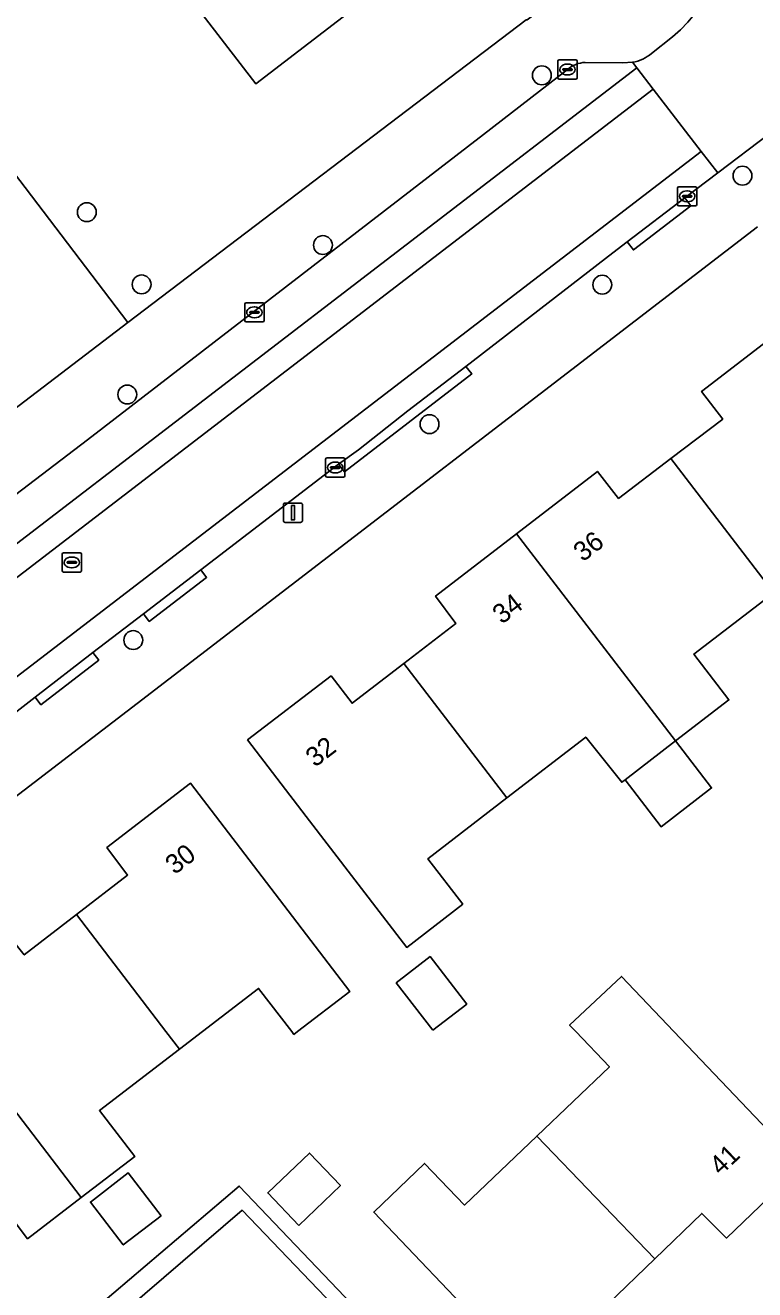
# Model space of a CAD drawing. Extents: x 159352 to 160617, y 385888 to 387323.
# Drawn here: x 159946.6 to 159984.4, y 386486.6 to 386552.2 of the extents above; entities that cross this region are included whole.
import ezdxf

# ---------------------------------------------------------------- set-up
doc = ezdxf.new("R2010")
doc.units = 0
for name, color, linetype in [('IMGEO_Boom', 7, 'Continuous'), ('IMGEO_Erf', 7, 'Continuous'), ('IMGEO_Groenvoorziening', 7, 'Continuous'), ('IMGEO_Kolk', 7, 'Continuous'), ('IMGEO_Lichtmast', 7, 'Continuous'), ('IMGEO_Pand', 7, 'Continuous'), ('IMGEO_Pand_nummerreeks', 7, 'Continuous'), ('IMGEO_Parkeervlak_gesloten', 7, 'Continuous'), ('IMGEO_Rijbaan_lokaal_gesloten', 7, 'Continuous'), ('IMGEO_Rijbaan_lokaal_open', 7, 'Continuous'), ('IMGEO_Rioolput', 7, 'Continuous'), ('IMGEO_Voetpad_open', 7, 'Continuous')]:
    doc.layers.add(name, color=color, linetype=linetype)

msp = doc.modelspace()

# ---------------------------------------------------------------- linework, layer by layer
at = {"layer": 'IMGEO_Boom'}
for centre in [(159973.359, 386549.562), (159983.762, 386544.361), (159949.759, 386542.469), (159962.004, 386540.765), (159952.603, 386538.727), (159976.493, 386538.711), (159951.858, 386533.017), (159967.534, 386531.484), (159952.169, 386520.29)]:
    msp.add_circle(centre, 0.489, dxfattribs=at)
at = {"layer": 'IMGEO_Erf'}
for points in [[(159918.853, 386623.383), (159898.089, 386607.292), (159922.277, 386575.578), (159940.008, 386552.331), (159951.895, 386536.745), (159972.553, 386552.445)], [(159967.738, 386556.2), (159958.533, 386549.121), (159946.634, 386564.57)], [(159984.546, 386541.708), (159952.365, 386517.008), (159930.173, 386500), (159908.837, 386483.648), (159919.421, 386469.713), (159895.899, 386424.892), (159897.755, 386422.547), (159906.169, 386411.913)], [(159985.397, 386522.742), (159981.242, 386519.567), (159983.063, 386517.186), (159980.295, 386515.065), (159982.164, 386512.626), (159979.54, 386510.615), (159977.671, 386513.054), (159977.5, 386512.923), (159975.631, 386515.261), (159971.551, 386512.119), (159967.448, 386508.959), (159969.253, 386506.603), (159966.351, 386504.358), (159961.14, 386511.151), (159958.095, 386515.117), (159962.431, 386518.431), (159963.521, 386517.019), (159966.197, 386519.077), (159968.899, 386521.154), (159967.846, 386522.571), (159972.037, 386525.796), (159976.239, 386529.031), (159977.337, 386527.631), (159980.045, 386529.697), (159982.736, 386531.749), (159981.646, 386533.179), (159985.971, 386536.502)], [(159946.513, 386503.973), (159949.225, 386506.066), (159951.872, 386508.109), (159950.805, 386509.537), (159955.142, 386512.868), (159958.181, 386508.898), (159963.402, 386502.08), (159960.691, 386500), (159960.498, 386499.852), (159960.385, 386500), (159958.672, 386502.234), (159955.759, 386500), (159954.563, 386499.082), (159950.416, 386495.902), (159952.242, 386493.522), (159949.468, 386491.395), (159946.685, 386489.261), (159944.86, 386491.642)], [(159909.286, 386407.974), (159926.958, 386424.813), (159924.882, 386427.008), (159940.005, 386441.479), (159940.175, 386441.642), (159952.85, 386453.77), (159973.946, 386473.913), (159957.824, 386490.735), (159941.542, 386476.782), (159940.898, 386476.23), (159939.42, 386475.71), (159939.031, 386476.836), (159940.095, 386477.157), (159942.214, 386478.854), (159957.669, 386491.994), (159974.462, 386474.406), (159986.987, 386486.365)]]:
    msp.add_lwpolyline(points, dxfattribs=at)
for points in [[(159967.709, 386500.07), (159965.81, 386502.525), (159967.563, 386503.882), (159969.462, 386501.427)], [(159969.347, 386491.003), (159973.096, 386494.581), (159976.859, 386498.174), (159975.116, 386500), (159974.793, 386500.339), (159977.481, 386502.861), (159980.21, 386500), (159986.849, 386493.041), (159982.934, 386489.297), (159981.653, 386490.575), (159979.216, 386488.226), (159976.775, 386485.873), (159977.986, 386484.584), (159974.031, 386480.799), (159970.58, 386484.417), (159964.639, 386490.645), (159967.28, 386493.167)], [(159960.755, 386489.951), (159959.144, 386491.638), (159961.305, 386493.702), (159962.916, 386492.015)], [(159953.614, 386490.45), (159951.645, 386488.94), (159949.943, 386491.159), (159951.912, 386492.669)]]:
    msp.add_lwpolyline(points, close=True, dxfattribs=at)
at = {"layer": 'IMGEO_Groenvoorziening'}
msp.add_lwpolyline([(159920.36, 386564.743), (159933.568, 386547.368), (159934.672, 386545.892), (159937.004, 386542.774), (159940.649, 386537.568), (159944.324, 386532.797), (159944.745, 386533.066), (159945.59, 386531.953), (159951.895, 386536.745), (159940.008, 386552.331)], dxfattribs=at)
at = {"layer": 'IMGEO_Kolk'}
for p, q in [((159974.262, 386550.363), (159975.114, 386550.363)), ((159974.187, 386549.437), (159974.187, 386550.289)), ((159974.446, 386549.857), (159974.446, 386549.869)), ((159974.884, 386549.82), (159974.486, 386549.82)), ((159974.489, 386549.906), (159974.887, 386549.906)), ((159974.675, 386550.143), (159974.7, 386550.143)), ((159974.93, 386549.869), (159974.93, 386549.857)), ((159975.188, 386550.289), (159975.188, 386549.437)), ((159975.114, 386549.363), (159974.262, 386549.363)), ((159974.698, 386549.583), (159974.673, 386549.583)), ((159980.47, 386543.791), (159981.322, 386543.791)), ((159980.395, 386542.865), (159980.395, 386543.717)), ((159980.654, 386543.285), (159980.654, 386543.297)), ((159981.092, 386543.248), (159980.694, 386543.248)), ((159980.697, 386543.334), (159981.095, 386543.334)), ((159980.883, 386543.571), (159980.908, 386543.571)), ((159981.138, 386543.297), (159981.138, 386543.285)), ((159981.396, 386543.717), (159981.396, 386542.865)), ((159981.322, 386542.791), (159980.47, 386542.791)), ((159980.906, 386543.011), (159980.881, 386543.011)), ((159957.953, 386536.852), (159957.953, 386537.704)), ((159958.028, 386537.778), (159958.88, 386537.778)), ((159958.212, 386537.272), (159958.212, 386537.284)), ((159958.65, 386537.235), (159958.252, 386537.235)), ((159958.255, 386537.321), (159958.653, 386537.321)), ((159958.441, 386537.558), (159958.466, 386537.558)), ((159958.696, 386537.284), (159958.696, 386537.272)), ((159958.954, 386537.704), (159958.954, 386536.852)), ((159958.88, 386536.778), (159958.028, 386536.778)), ((159958.464, 386536.998), (159958.439, 386536.998)), ((159962.143, 386528.808), (159962.143, 386529.66)), ((159962.218, 386529.734), (159963.07, 386529.734)), ((159962.631, 386529.514), (159962.656, 386529.514)), ((159963.144, 386529.66), (159963.144, 386528.808)), ((159963.07, 386528.734), (159962.218, 386528.734)), ((159962.402, 386529.228), (159962.402, 386529.24)), ((159962.84, 386529.191), (159962.442, 386529.191)), ((159962.445, 386529.277), (159962.843, 386529.277)), ((159962.654, 386528.954), (159962.629, 386528.954)), ((159962.886, 386529.24), (159962.886, 386529.228))]:
    msp.add_line(p, q, dxfattribs=at)
for points in [[(159974.262, 386550.363), (159975.114, 386550.363)], [(159974.187, 386549.437), (159974.187, 386550.289)], [(159975.188, 386550.289), (159975.188, 386549.437)], [(159975.114, 386549.363), (159974.262, 386549.363)], [(159980.47, 386543.791), (159981.322, 386543.791)], [(159980.395, 386542.865), (159980.395, 386543.717)], [(159981.396, 386543.717), (159981.396, 386542.865)], [(159981.322, 386542.791), (159980.47, 386542.791)], [(159957.953, 386536.852), (159957.953, 386537.704)], [(159958.028, 386537.778), (159958.88, 386537.778)], [(159958.954, 386537.704), (159958.954, 386536.852)], [(159958.88, 386536.778), (159958.028, 386536.778)], [(159962.143, 386528.808), (159962.143, 386529.66)], [(159962.218, 386529.734), (159963.07, 386529.734)], [(159963.144, 386529.66), (159963.144, 386528.808)], [(159963.07, 386528.734), (159962.218, 386528.734)]]:
    msp.add_lwpolyline(points, dxfattribs=at)
for centre, radius, start, end in [((159974.264, 386550.287), 0.0765, 91.55205, 178.44795), ((159974.264, 386550.287), 0.0765, 91.55205, 178.44795), ((159975.112, 386550.287), 0.0765, 1.55205, 88.44795), ((159975.112, 386550.287), 0.0765, 1.55205, 88.44795), ((159974.486, 386549.866), 0.0403, 85.87752, 175.75265), ((159974.483, 386549.856), 0.0366, 178.93798, 274.71019), ((159974.887, 386549.863), 0.043, 264.86636, 352.45326), ((159974.891, 386549.868), 0.0386, 1.73085, 96.63898), ((159974.264, 386549.439), 0.0765, 181.55205, 268.44795), ((159974.264, 386549.439), 0.0765, 181.55205, 268.44795), ((159975.112, 386549.439), 0.0765, 271.55205, 358.44795), ((159975.112, 386549.439), 0.0765, 271.55205, 358.44795), ((159980.472, 386543.715), 0.0765, 91.55205, 178.44795), ((159980.472, 386543.715), 0.0765, 91.55205, 178.44795), ((159981.32, 386543.715), 0.0765, 1.55205, 88.44795), ((159981.32, 386543.715), 0.0765, 1.55205, 88.44795), ((159980.694, 386543.294), 0.0403, 85.87752, 175.75265), ((159980.691, 386543.284), 0.0366, 178.93798, 274.71019), ((159981.095, 386543.291), 0.043, 264.86636, 352.45326), ((159981.099, 386543.296), 0.0386, 1.73085, 96.63898), ((159980.472, 386542.867), 0.0765, 181.55205, 268.44795), ((159980.472, 386542.867), 0.0765, 181.55205, 268.44795), ((159981.32, 386542.867), 0.0765, 271.55205, 358.44795), ((159981.32, 386542.867), 0.0765, 271.55205, 358.44795), ((159958.03, 386537.702), 0.0765, 91.55205, 178.44795), ((159958.03, 386537.702), 0.0765, 91.55205, 178.44795), ((159958.252, 386537.281), 0.0403, 85.87752, 175.75265), ((159958.249, 386537.271), 0.0366, 178.93798, 274.71019), ((159958.653, 386537.278), 0.043, 264.86636, 352.45326), ((159958.657, 386537.283), 0.0386, 1.73085, 96.63898), ((159958.878, 386537.702), 0.0765, 1.55205, 88.44795), ((159958.878, 386537.702), 0.0765, 1.55205, 88.44795), ((159958.03, 386536.854), 0.0765, 181.55205, 268.44795), ((159958.03, 386536.854), 0.0765, 181.55205, 268.44795), ((159958.878, 386536.854), 0.0765, 271.55205, 358.44795), ((159958.878, 386536.854), 0.0765, 271.55205, 358.44795), ((159962.22, 386529.658), 0.0765, 91.55205, 178.44795), ((159962.22, 386529.658), 0.0765, 91.55205, 178.44795), ((159963.068, 386529.658), 0.0765, 1.55205, 88.44795), ((159963.068, 386529.658), 0.0765, 1.55205, 88.44795), ((159962.22, 386528.81), 0.0765, 181.55205, 268.44795), ((159962.22, 386528.81), 0.0765, 181.55205, 268.44795), ((159962.442, 386529.237), 0.0403, 85.87752, 175.75265), ((159962.439, 386529.227), 0.0366, 178.93798, 274.71019), ((159962.843, 386529.234), 0.043, 264.86636, 352.45326), ((159962.847, 386529.239), 0.0386, 1.73085, 96.63898), ((159963.068, 386528.81), 0.0765, 271.55205, 358.44795), ((159963.068, 386528.81), 0.0765, 271.55205, 358.44795)]:
    msp.add_arc(centre, radius, start, end, dxfattribs=at)
for centre, major_axis, ratio, start_param, end_param in [((159974.674, 386549.863), (-0.387, 0.002), 0.722429, 4.712389, 7.853982), ((159974.699, 386549.863), (-0.39, 0.002), 0.717154, 1.570796, 4.712389), ((159980.882, 386543.291), (-0.387, 0.002), 0.722429, 4.712389, 7.853982), ((159980.907, 386543.291), (-0.39, 0.002), 0.717154, 1.570796, 4.712389), ((159958.44, 386537.278), (-0.387, 0.002), 0.722429, 4.712389, 7.853982), ((159958.465, 386537.278), (-0.39, 0.002), 0.717154, 1.570796, 4.712389), ((159962.63, 386529.234), (-0.387, 0.002), 0.722429, 4.712389, 7.853982), ((159962.655, 386529.234), (-0.39, 0.002), 0.717154, 1.570796, 4.712389)]:
    msp.add_ellipse(centre, major_axis=major_axis, ratio=ratio, start_param=start_param, end_param=end_param, dxfattribs=at)
at = {"layer": 'IMGEO_Lichtmast'}
for p, q in [((159960.055, 386527.392), (159960.845, 386527.392)), ((159960.845, 386527.392), (159960.055, 386527.392)), ((159959.955, 386526.492), (159959.955, 386527.292)), ((159959.955, 386527.292), (159959.955, 386526.492)), ((159960.945, 386527.292), (159960.945, 386526.492)), ((159960.945, 386526.492), (159960.945, 386527.292)), ((159960.845, 386526.392), (159960.055, 386526.392)), ((159960.055, 386526.392), (159960.845, 386526.392))]:
    msp.add_line(p, q, dxfattribs=at)
msp.add_lwpolyline([(159960.375, 386527.267), (159960.525, 386527.267), (159960.525, 386526.517), (159960.375, 386526.517), (159960.375, 386527.267)], dxfattribs=at)
for centre, start, end in [((159960.055, 386527.292), 90, 180), ((159960.055, 386527.292), 90, 180), ((159960.845, 386527.292), 0, 90), ((159960.845, 386527.292), 360, 90), ((159960.055, 386526.492), 180, 270), ((159960.055, 386526.492), 180, 270), ((159960.845, 386526.492), 270, 0), ((159960.845, 386526.492), 270, 0)]:
    msp.add_arc(centre, 0.1, start, end, dxfattribs=at)
at = {"layer": 'IMGEO_Pand'}
for points in [[(159958.533, 386549.121), (159967.738, 386556.2), (159955.838, 386571.648), (159946.634, 386564.57)], [(159985.397, 386522.742), (159989.495, 386525.872), (159991.343, 386523.494), (159994.238, 386525.754), (159985.971, 386536.502), (159981.646, 386533.179), (159982.736, 386531.749), (159980.045, 386529.697)], [(159980.295, 386515.065), (159983.063, 386517.186), (159981.242, 386519.567), (159985.397, 386522.742), (159980.045, 386529.697), (159977.337, 386527.631), (159976.239, 386529.031), (159972.037, 386525.796)], [(159972.037, 386525.796), (159967.846, 386522.571), (159968.899, 386521.154), (159966.197, 386519.077), (159971.551, 386512.119), (159975.631, 386515.261), (159977.5, 386512.923), (159977.671, 386513.054), (159980.295, 386515.065)], [(159966.197, 386519.077), (159963.521, 386517.019), (159962.431, 386518.431), (159958.095, 386515.117), (159961.14, 386511.151), (159966.351, 386504.358), (159969.253, 386506.603), (159967.448, 386508.959), (159971.551, 386512.119)], [(159980.295, 386515.065), (159977.671, 386513.054), (159979.54, 386510.615), (159982.164, 386512.626)], [(159953.861, 386500), (159954.563, 386499.082), (159955.759, 386500), (159958.672, 386502.234), (159960.385, 386500), (159960.498, 386499.852), (159960.691, 386500), (159963.402, 386502.08), (159958.181, 386508.898), (159955.142, 386512.868), (159950.805, 386509.537), (159951.872, 386508.109), (159949.225, 386506.066)], [(159949.225, 386506.066), (159946.513, 386503.973), (159945.387, 386505.376), (159941.218, 386502.186), (159942.889, 386500), (159949.468, 386491.395), (159952.242, 386493.522), (159950.416, 386495.902), (159954.563, 386499.082), (159953.861, 386500)], [(159967.709, 386500.07), (159969.462, 386501.427), (159967.563, 386503.882), (159965.81, 386502.525)], [(159979.216, 386488.226), (159981.653, 386490.575), (159982.934, 386489.297), (159986.849, 386493.041), (159980.21, 386500), (159977.481, 386502.861), (159974.793, 386500.339), (159975.116, 386500), (159976.859, 386498.174), (159973.096, 386494.581)], [(159941.218, 386502.186), (159938.36, 386500), (159936.997, 386498.957), (159938.022, 386497.492), (159935.379, 386495.471), (159940.728, 386488.474), (159944.86, 386491.642), (159946.685, 386489.261), (159949.468, 386491.395), (159942.889, 386500)], [(159973.096, 386494.581), (159969.347, 386491.003), (159967.28, 386493.167), (159964.639, 386490.645), (159970.58, 386484.417), (159974.031, 386480.799), (159977.986, 386484.584), (159976.775, 386485.873), (159979.216, 386488.226)], [(159960.755, 386489.951), (159962.916, 386492.015), (159961.305, 386493.702), (159959.144, 386491.638)], [(159953.614, 386490.45), (159951.912, 386492.669), (159949.943, 386491.159), (159951.645, 386488.94)]]:
    msp.add_lwpolyline(points, close=True, dxfattribs=at)
at = {"layer": 'IMGEO_Parkeervlak_gesloten'}
for points in [[(159876.924, 386472.328), (159899.739, 386489.718), (159978.286, 386549.954), (159978.068, 386550.238), (159977.564, 386550.208), (159975.608, 386550.229)], [(159974.688, 386549.863), (159970.339, 386546.5), (159949.802, 386530.673), (159926.982, 386513.283), (159924.258, 386511.207), (159921.752, 386509.284), (159911.446, 386501.377), (159909.661, 386500), (159905.719, 386496.959), (159899.555, 386492.261), (159893.309, 386487.448), (159887.281, 386482.827), (159886.65, 386482.339), (159878.181, 386475.807)]]:
    msp.add_lwpolyline(points, dxfattribs=at)
msp.add_arc((159975.633, 386548.826), 1.403, 91.03114, 132.35677, dxfattribs=at)
at = {"layer": 'IMGEO_Rijbaan_lokaal_gesloten'}
for points in [[(159859.708, 386457.258), (159979.14, 386548.844), (159978.286, 386549.954), (159899.739, 386489.718), (159876.924, 386472.328), (159870.066, 386467.048), (159858.807, 386458.451)], [(159862.162, 386454.007), (159981.625, 386545.617), (159979.14, 386548.844), (159859.708, 386457.258)]]:
    msp.add_lwpolyline(points, close=True, dxfattribs=at)
msp.add_lwpolyline([(159944.357, 386515.23), (159947.079, 386517.33), (159950.078, 386519.645), (159952.696, 386521.654), (159955.666, 386523.932), (159962.814, 386529.415), (159963.843, 386530.151), (159966.407, 386532.18), (159969.416, 386534.479), (159977.043, 386540.363), (159977.782, 386540.926), (159980.775, 386543.208), (159982.479, 386544.507), (159981.625, 386545.617), (159862.162, 386454.007)], dxfattribs=at)
at = {"layer": 'IMGEO_Rijbaan_lokaal_open'}
for points in [[(159980.129, 386551.558), (159979.051, 386550.696)], [(159978.068, 386550.238), (159978.286, 386549.954), (159979.14, 386548.844), (159981.625, 386545.617), (159982.479, 386544.507), (159985.132, 386546.505)]]:
    msp.add_lwpolyline(points, dxfattribs=at)
for centre, radius, start, end in [((159976.395, 386556.355), 6.079, 307.89879, 29.30277), ((159977.693, 386552.326), 2.121, 280.17187, 309.79169)]:
    msp.add_arc(centre, radius, start, end, dxfattribs=at)
at = {"layer": 'IMGEO_Rioolput'}
for p, q in [((159948.556, 386524.816), (159949.408, 386524.816)), ((159948.481, 386523.89), (159948.481, 386524.742)), ((159948.74, 386524.31), (159948.74, 386524.322)), ((159949.178, 386524.273), (159948.78, 386524.273)), ((159948.783, 386524.359), (159949.181, 386524.359)), ((159948.969, 386524.596), (159948.994, 386524.596)), ((159949.224, 386524.322), (159949.224, 386524.31)), ((159949.482, 386524.742), (159949.482, 386523.89)), ((159949.408, 386523.816), (159948.556, 386523.816)), ((159948.992, 386524.036), (159948.967, 386524.036))]:
    msp.add_line(p, q, dxfattribs=at)
for points in [[(159948.556, 386524.816), (159949.408, 386524.816)], [(159948.481, 386523.89), (159948.481, 386524.742)], [(159949.482, 386524.742), (159949.482, 386523.89)], [(159949.408, 386523.816), (159948.556, 386523.816)]]:
    msp.add_lwpolyline(points, dxfattribs=at)
for centre, radius, start, end in [((159948.558, 386524.74), 0.0765, 91.55205, 178.44795), ((159948.558, 386524.74), 0.0765, 91.55205, 178.44795), ((159949.406, 386524.74), 0.0765, 1.55205, 88.44795), ((159949.406, 386524.74), 0.0765, 1.55205, 88.44795), ((159948.78, 386524.319), 0.0403, 85.87752, 175.75265), ((159948.777, 386524.309), 0.0366, 178.93798, 274.71019), ((159949.181, 386524.316), 0.043, 264.86636, 352.45326), ((159949.185, 386524.321), 0.0386, 1.73085, 96.63898), ((159948.558, 386523.892), 0.0765, 181.55205, 268.44795), ((159948.558, 386523.892), 0.0765, 181.55205, 268.44795), ((159949.406, 386523.892), 0.0765, 271.55205, 358.44795), ((159949.406, 386523.892), 0.0765, 271.55205, 358.44795)]:
    msp.add_arc(centre, radius, start, end, dxfattribs=at)
for centre, major_axis, ratio, start_param, end_param in [((159948.968, 386524.316), (-0.387, 0.002), 0.722429, 4.712389, 7.853982), ((159948.993, 386524.316), (-0.39, 0.002), 0.717154, 1.570796, 4.712389)]:
    msp.add_ellipse(centre, major_axis=major_axis, ratio=ratio, start_param=start_param, end_param=end_param, dxfattribs=at)
at = {"layer": 'IMGEO_Voetpad_open'}
for points in [[(159981.696, 386559.33), (159972.591, 386552.445), (159972.553, 386552.445), (159951.895, 386536.745), (159945.59, 386531.953), (159924.868, 386516.046), (159926.982, 386513.283), (159949.802, 386530.673), (159970.339, 386546.5), (159974.688, 386549.863)], [(159979.051, 386550.696), (159980.129, 386551.558)], [(159975.608, 386550.229), (159977.564, 386550.208), (159978.068, 386550.238)], [(159985.132, 386546.505), (159982.479, 386544.507), (159980.775, 386543.208), (159981.084, 386542.806), (159978.103, 386540.51), (159977.782, 386540.926), (159977.043, 386540.363), (159969.416, 386534.479), (159969.719, 386534.082), (159963.118, 386529.019), (159962.814, 386529.415), (159955.666, 386523.932), (159955.97, 386523.536), (159953, 386521.258), (159952.696, 386521.654), (159950.078, 386519.645), (159950.383, 386519.25), (159947.383, 386516.936), (159947.079, 386517.33), (159944.357, 386515.23)], [(159856.998, 386447.102), (159858.062, 386444.883), (159861.63, 386447.437), (159868.81, 386452.849), (159898.246, 386475.531), (159903.401, 386479.482), (159908.837, 386483.648), (159930.173, 386500), (159952.365, 386517.008), (159984.546, 386541.708)]]:
    msp.add_lwpolyline(points, dxfattribs=at)
for points in [[(159977.782, 386540.926), (159978.103, 386540.51), (159981.084, 386542.806), (159980.775, 386543.208)], [(159969.416, 386534.479), (159966.407, 386532.18), (159963.843, 386530.151), (159962.814, 386529.415), (159963.118, 386529.019), (159969.719, 386534.082)], [(159952.696, 386521.654), (159953, 386521.258), (159955.97, 386523.536), (159955.666, 386523.932)], [(159947.079, 386517.33), (159947.383, 386516.936), (159950.383, 386519.25), (159950.078, 386519.645)], [(159973.946, 386473.913), (159974.462, 386474.406), (159957.669, 386491.994), (159942.214, 386478.854), (159940.095, 386477.157), (159939.031, 386476.836), (159939.42, 386475.71), (159940.898, 386476.23), (159941.542, 386476.782), (159957.824, 386490.735)]]:
    msp.add_lwpolyline(points, close=True, dxfattribs=at)
for centre, radius, start, end in [((159976.395, 386556.355), 6.079, 307.89879, 29.30277), ((159977.693, 386552.326), 2.121, 280.17187, 309.79169), ((159975.633, 386548.826), 1.403, 91.03114, 132.35677)]:
    msp.add_arc(centre, radius, start, end, dxfattribs=at)

# ---------------------------------------------------------------- texts
at = {"layer": 'IMGEO_Pand_nummerreeks'}
for s, rotation, p in [('36', 37.59165, (159975.485, 386524.311)), ('34', 37.5803, (159971.287, 386521.08)), ('32', 37.39064, (159961.596, 386513.665)), ('30', 37.52579, (159954.318, 386508.1)), ('41', 43.72099, (159982.634, 386492.497))]:
    msp.add_text(s, height=1, rotation=rotation, dxfattribs=at).set_placement(p)

doc.saveas('drawing.dxf')
